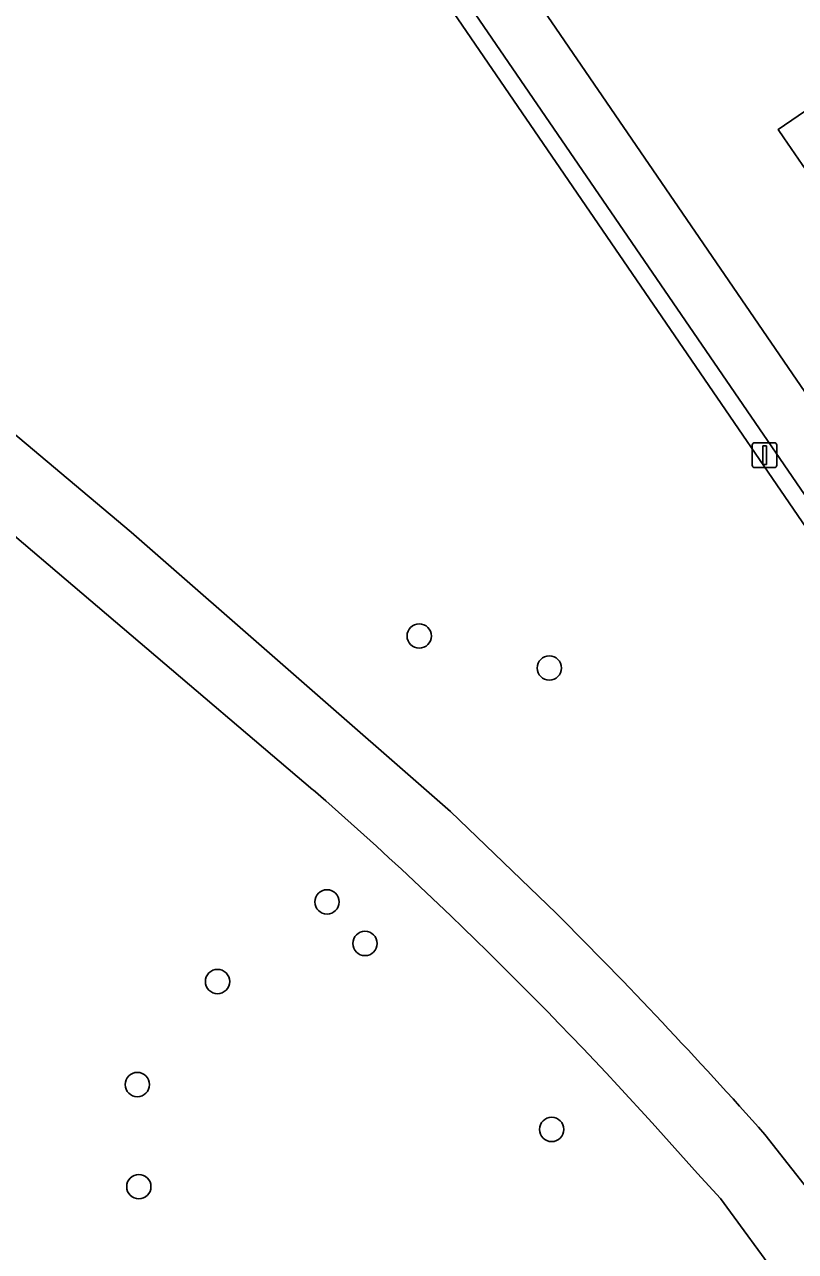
# Model space of a CAD drawing. Extents: x 155275 to 156265, y 382654 to 383635.
# Drawn here: x 155548.86 to 155579.86, y 383396.14 to 383445.48 of the extents above; entities that cross this region are included whole.
import ezdxf

# ---------------------------------------------------------------- set-up
doc = ezdxf.new("R2010")
doc.units = 0
for name, color, linetype in [('IMGEO_Boom', 7, 'Continuous'), ('IMGEO_Erf', 7, 'Continuous'), ('IMGEO_Fietspad_gesloten', 7, 'Continuous'), ('IMGEO_Gemengd_bos', 7, 'Continuous'), ('IMGEO_Groenvoorziening', 7, 'Continuous'), ('IMGEO_Haag', 7, 'Continuous'), ('IMGEO_Lichtmast', 7, 'Continuous'), ('IMGEO_Pand_overbouw', 7, 'Continuous'), ('IMGEO_Voetpad_open', 7, 'Continuous')]:
    doc.layers.add(name, color=color, linetype=linetype)

msp = doc.modelspace()

# ---------------------------------------------------------------- linework, layer by layer
at = {"layer": 'IMGEO_Boom'}
for centre in [(155564.73, 383420.892), (155569.961, 383419.606), (155561.024, 383410.202), (155562.548, 383408.53), (155556.619, 383406.999), (155553.394, 383402.856), (155570.059, 383401.051), (155553.455, 383398.749)]:
    msp.add_circle(centre, 0.489, dxfattribs=at)
at = {"layer": 'IMGEO_Erf'}
msp.add_lwpolyline([(155564.638, 383453.515), (155596.013, 383407.669), (155596.635, 383406.788), (155597.134, 383406.082), (155620.785, 383422.343), (155620.822, 383422.366)], dxfattribs=at)
at = {"layer": 'IMGEO_Fietspad_gesloten'}
for points in [[(155519.768, 383447.575), (155529.931, 383439.333), (155539.112, 383432.294), (155541.2, 383430.694), (155545.826, 383427.147), (155560.459, 383414.713)], [(155570.236, 383409.747), (155565.982, 383413.832), (155553.146, 383425.07), (155547.221, 383430.048)], [(155575.918, 383399.274), (155576.851, 383398.278), (155579.299, 383394.927), (155580.501, 383393.203), (155583.028, 383394.932), (155581.886, 383396.704), (155578.625, 383400.853)]]:
    msp.add_lwpolyline(points, dxfattribs=at)
for centre, radius, start, end in [((155450.703, 383289.356), 166.616, 41.27781, 48.79636), ((155428.336, 383267.501), 200.921, 41.58282, 45.06983)]:
    msp.add_arc(centre, radius, start, end, dxfattribs=at)
at = {"layer": 'IMGEO_Gemengd_bos'}
for points in [[(155560.459, 383414.713), (155545.826, 383427.147), (155541.2, 383430.694), (155532.632, 383428.516)], [(155515.668, 383424.609), (155549.681, 383374.692), (155579.299, 383394.927), (155576.851, 383398.278), (155575.918, 383399.274)]]:
    msp.add_lwpolyline(points, dxfattribs=at)
msp.add_arc((155450.703, 383289.356), 166.616, 41.27781, 48.79636, dxfattribs=at)
at = {"layer": 'IMGEO_Groenvoorziening'}
for points in [[(155561.86, 383452.19), (155594.125, 383405.046), (155594.706, 383405.442), (155593.962, 383406.529), (155562.693, 383452.19)], [(155578.625, 383400.853), (155581.886, 383396.704), (155594.125, 383405.046), (155561.86, 383452.19)], [(155547.221, 383430.048), (155553.146, 383425.07), (155565.982, 383413.832), (155570.236, 383409.747)]]:
    msp.add_lwpolyline(points, dxfattribs=at)
msp.add_arc((155428.336, 383267.501), 200.921, 41.58282, 45.06983, dxfattribs=at)
at = {"layer": 'IMGEO_Haag'}
msp.add_lwpolyline([(155561.86, 383452.19), (155594.125, 383405.046), (155594.706, 383405.442), (155593.962, 383406.529), (155562.693, 383452.19)], dxfattribs=at)
at = {"layer": 'IMGEO_Lichtmast'}
for p, q in [((155578.122, 383427.766), (155578.122, 383428.566)), ((155578.122, 383428.566), (155578.122, 383427.766)), ((155578.222, 383428.666), (155579.012, 383428.666)), ((155579.012, 383428.666), (155578.222, 383428.666)), ((155579.112, 383428.566), (155579.112, 383427.766)), ((155579.112, 383427.766), (155579.112, 383428.566)), ((155579.012, 383427.666), (155578.222, 383427.666)), ((155578.222, 383427.666), (155579.012, 383427.666))]:
    msp.add_line(p, q, dxfattribs=at)
msp.add_lwpolyline([(155578.542, 383428.541), (155578.692, 383428.541), (155578.692, 383427.791), (155578.542, 383427.791), (155578.542, 383428.541)], dxfattribs=at)
for centre, start, end in [((155578.222, 383428.566), 90, 180), ((155578.222, 383428.566), 90, 180), ((155579.012, 383428.566), 0, 90), ((155579.012, 383428.566), 360, 90), ((155578.222, 383427.766), 180, 270), ((155578.222, 383427.766), 180, 270), ((155579.012, 383427.766), 270, 0), ((155579.012, 383427.766), 270, 0)]:
    msp.add_arc(centre, 0.1, start, end, dxfattribs=at)
at = {"layer": 'IMGEO_Pand_overbouw'}
msp.add_lwpolyline([(155580.422, 383439.431), (155582.869, 383441.127), (155581.613, 383442.936), (155579.169, 383441.262), (155579.398, 383440.928)], close=True, dxfattribs=at)
at = {"layer": 'IMGEO_Voetpad_open'}
msp.add_lwpolyline([(155562.693, 383452.19), (155593.962, 383406.529), (155594.706, 383405.442), (155596.635, 383406.788), (155596.013, 383407.669), (155564.638, 383453.515)], dxfattribs=at)

doc.saveas('drawing.dxf')
